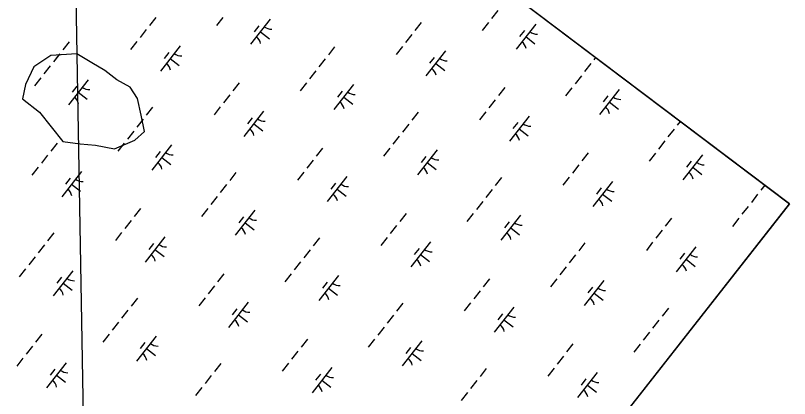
# Model space of a CAD drawing. Extents: x 3896831 to 3918110, y 171006 to 193349.
# Drawn here: x 3914830 to 3916045, y 184304 to 184906 of the extents above; entities that cross this region are included whole.
import ezdxf

# ---------------------------------------------------------------- set-up
doc = ezdxf.new("R2010")
doc.units = 0
for name, color, linetype in [('V-GRID-FRAM', 7, 'Continuous'), ('V-GRID-MAJR', 7, 'Continuous'), ('V-TOPO-SHOR', 7, 'Continuous'), ('V-WETL-SWMP', 7, 'Continuous')]:
    doc.layers.add(name, color=color, linetype=linetype)

msp = doc.modelspace()

# ---------------------------------------------------------------- linework, layer by layer
at = {"layer": 'V-GRID-FRAM'}
msp.add_lwpolyline([(3916044.9, 184610), (3906752.8, 172754.1), (3900055.1, 177809.8), (3909313.3, 189695.8), (3916044.9, 184610)], dxfattribs=at)
at = {"layer": 'V-GRID-MAJR'}
msp.add_line((3914968.4, 182456.7), (3914902.7, 186252.3), dxfattribs=at)
at = {"layer": 'V-TOPO-SHOR'}
msp.add_lwpolyline([(3914985.7, 184696.5), (3915017.8, 184710), (3915033, 184723.9), (3915027.4, 184749.7), (3915021.9, 184775.5), (3915010.1, 184793.3), (3914989.4, 184805.2), (3914970.8, 184819.8), (3914950.1, 184831.8), (3914926.7, 184845.8), (3914886.1, 184843.3), (3914859.3, 184825.6), (3914845.9, 184797.5), (3914841.3, 184775.3), (3914867.9, 184754.4), (3914904.8, 184708.3), (3914931.8, 184704.4), (3914956.1, 184702.5)], close=True, dxfattribs=at)
at = {"layer": 'V-WETL-SWMP'}
for p, q in [((3916044.9, 184610), (3915043.3, 185366.8)), ((3915587.4, 184914.1), (3915577.5, 184901.5)), ((3915050.5, 184903), (3915040.6, 184890.4)), ((3915155.9, 184902.9), (3915146, 184890.3)), ((3915230, 184900.1), (3915199.2, 184860.8)), ((3915212.3, 184890), (3915204.9, 184880.5)), ((3915467.1, 184895.3), (3915457.2, 184882.7)), ((3915572.6, 184895.2), (3915562.7, 184882.6)), ((3915646.7, 184892.4), (3915615.8, 184853.1)), ((3915035.6, 184884.1), (3915025.8, 184871.5)), ((3915214.6, 184880.5), (3915228.8, 184869.4)), ((3915628.9, 184882.3), (3915621.5, 184872.8)), ((3915020.8, 184865.2), (3915011, 184852.6)), ((3915452.3, 184876.4), (3915442.4, 184863.8)), ((3915631.3, 184872.8), (3915645.4, 184861.7)), ((3914914.6, 184864.6), (3914904.7, 184852)), ((3915088.7, 184858.2), (3915057.8, 184818.8)), ((3915331.2, 184856.9), (3915321.4, 184844.3)), ((3915437.5, 184857.5), (3915427.6, 184844.9)), ((3914899.8, 184845.8), (3914889.9, 184833.2)), ((3914898.5, 184844), (3914889.9, 184833.2)), ((3915070.9, 184848), (3915063.5, 184838.6)), ((3915505.3, 184850.5), (3915474.5, 184811.1)), ((3915073.2, 184838.5), (3915087.4, 184827.4)), ((3915316.4, 184838.1), (3915306.6, 184825.5)), ((3915487.5, 184840.3), (3915480.1, 184830.9)), ((3915489.9, 184830.8), (3915504, 184819.7)), ((3915733.1, 184830.4), (3915723.2, 184817.8)), ((3915740.6, 184840), (3915738, 184836.6)), ((3914885, 184826.9), (3914875.1, 184814.3)), ((3914885, 184826.9), (3914875.1, 184814.3)), ((3915301.6, 184819.2), (3915291.8, 184806.6)), ((3914870.2, 184808), (3914860.3, 184795.4)), ((3914870.2, 184808), (3914860.3, 184795.4)), ((3914944.3, 184805.2), (3914913.5, 184765.9)), ((3914944.3, 184805.2), (3914913.5, 184765.9)), ((3915718.3, 184811.5), (3915708.4, 184798.9)), ((3914926.5, 184795), (3914919.1, 184785.6)), ((3914926.5, 184795), (3914919.1, 184785.6)), ((3915181.4, 184800.4), (3915171.5, 184787.8)), ((3915286.8, 184800.3), (3915277, 184787.7)), ((3915361, 184797.5), (3915330.1, 184758.2)), ((3915598, 184792.7), (3915588.1, 184780.1)), ((3915703.5, 184792.6), (3915693.6, 184780)), ((3914928.9, 184785.6), (3914943.1, 184774.5)), ((3914928.9, 184785.6), (3914943.1, 184774.5)), ((3915166.6, 184781.5), (3915156.7, 184768.9)), ((3915343.2, 184787.3), (3915335.8, 184777.9)), ((3915777.6, 184789.8), (3915746.8, 184750.5)), ((3915345.5, 184777.9), (3915359.7, 184766.8)), ((3915583.2, 184773.8), (3915573.3, 184761.2)), ((3915759.8, 184779.6), (3915752.4, 184770.2)), ((3915762.2, 184770.2), (3915776.4, 184759.1)), ((3915045.5, 184762), (3915035.7, 184749.4)), ((3915151.8, 184762.6), (3915141.9, 184750)), ((3915219.6, 184755.6), (3915188.7, 184716.2)), ((3915201.8, 184745.4), (3915194.4, 184735.9)), ((3915462.2, 184754.3), (3915452.3, 184741.7)), ((3915568.4, 184754.9), (3915558.5, 184742.3)), ((3915636.2, 184747.9), (3915605.4, 184708.5)), ((3915030.7, 184743.1), (3915020.8, 184730.6)), ((3915029.2, 184741.2), (3915020.8, 184730.6)), ((3915204.2, 184735.9), (3915218.3, 184724.8)), ((3915447.4, 184735.4), (3915437.5, 184722.9)), ((3915618.4, 184737.7), (3915611, 184728.3)), ((3915873.4, 184739.7), (3915868.9, 184734)), ((3915015.9, 184724.3), (3915006, 184711.7)), ((3915015.9, 184724.3), (3915006, 184711.7)), ((3915620.8, 184728.2), (3915635, 184717.1)), ((3915864, 184727.7), (3915854.1, 184715.2)), ((3915432.6, 184716.6), (3915422.7, 184704)), ((3915849.2, 184708.9), (3915839.3, 184696.3)), ((3914895.6, 184705.5), (3914885.8, 184692.9)), ((3915001.1, 184705.4), (3914991.2, 184692.8)), ((3915001.1, 184705.4), (3914998.3, 184701.8)), ((3915075.2, 184702.6), (3915044.4, 184663.3)), ((3915312.3, 184697.8), (3915302.4, 184685.2)), ((3915417.8, 184697.7), (3915407.9, 184685.1)), ((3914880.8, 184686.6), (3914871, 184674)), ((3915057.4, 184692.4), (3915050, 184683)), ((3915059.8, 184683), (3915074, 184671.8)), ((3915491.9, 184694.9), (3915461, 184655.6)), ((3915474.1, 184684.7), (3915466.7, 184675.3)), ((3915728.9, 184690.1), (3915719.1, 184677.5)), ((3915834.4, 184690), (3915824.5, 184677.4)), ((3915908.5, 184687.2), (3915877.7, 184647.9)), ((3915297.5, 184678.9), (3915287.6, 184666.3)), ((3915476.5, 184675.3), (3915490.6, 184664.1)), ((3915714.1, 184671.2), (3915704.3, 184658.6)), ((3915890.7, 184677), (3915883.3, 184667.6)), ((3914866, 184667.7), (3914856.2, 184655.1)), ((3914933.9, 184660.7), (3914903, 184621.3)), ((3915176.4, 184659.4), (3915166.6, 184646.8)), ((3915282.7, 184660), (3915272.8, 184647.4)), ((3915893.1, 184667.6), (3915907.3, 184656.4)), ((3914916.1, 184650.5), (3914908.7, 184641)), ((3915350.5, 184653), (3915319.7, 184613.6)), ((3915593.1, 184651.7), (3915583.2, 184639.1)), ((3915699.3, 184652.3), (3915689.5, 184639.7)), ((3914918.4, 184641), (3914932.6, 184629.9)), ((3915161.6, 184640.5), (3915151.8, 184627.9)), ((3915332.7, 184642.8), (3915325.3, 184633.3)), ((3915767.1, 184645.3), (3915736.3, 184605.9)), ((3915749.3, 184635.1), (3915741.9, 184625.6)), ((3916006.1, 184639.4), (3915999.9, 184631.4)), ((3915335.1, 184633.3), (3915349.2, 184622.2)), ((3915578.3, 184632.8), (3915568.4, 184620.2)), ((3915751.7, 184625.6), (3915765.9, 184614.5)), ((3915994.9, 184625.1), (3915985.1, 184612.5)), ((3910067.8, 176983.8), (3916044.9, 184610)), ((3915146.8, 184621.6), (3915137, 184609.1)), ((3915563.5, 184613.9), (3915553.6, 184601.4)), ((3915026.6, 184602.9), (3915016.7, 184590.3)), ((3915132, 184602.8), (3915122.2, 184590.2)), ((3915206.2, 184600), (3915175.3, 184560.7)), ((3915980.1, 184606.2), (3915970.2, 184593.7)), ((3915188.4, 184589.8), (3915181, 184580.4)), ((3915443.2, 184595.2), (3915433.3, 184582.6)), ((3915548.7, 184595.1), (3915538.8, 184582.5)), ((3915622.8, 184592.3), (3915592, 184553)), ((3915859.8, 184587.5), (3915850, 184574.9)), ((3915965.3, 184587.4), (3915955.4, 184574.8)), ((3915011.8, 184584), (3915001.9, 184571.4)), ((3915190.7, 184580.3), (3915204.9, 184569.2)), ((3915428.4, 184576.3), (3915418.5, 184563.7)), ((3915605, 184582.1), (3915597.6, 184572.7)), ((3914890.7, 184564.5), (3914880.8, 184551.9)), ((3914997, 184565.1), (3914987.1, 184552.5)), ((3915607.4, 184572.6), (3915621.5, 184561.5)), ((3915845, 184568.6), (3915835.2, 184556)), ((3915064.8, 184558.1), (3915033.9, 184518.7)), ((3915307.4, 184556.8), (3915297.5, 184544.2)), ((3915413.6, 184557.4), (3915403.7, 184544.8)), ((3915481.4, 184550.4), (3915450.6, 184511)), ((3915830.2, 184549.7), (3915820.4, 184537.1)), ((3914875.9, 184545.6), (3914866, 184533)), ((3915047, 184547.9), (3915039.6, 184538.4)), ((3915049.3, 184538.4), (3915063.5, 184527.3)), ((3915292.6, 184537.9), (3915282.7, 184525.3)), ((3915463.6, 184540.2), (3915456.2, 184530.7)), ((3915724, 184549.1), (3915714.1, 184536.5)), ((3915898.1, 184542.7), (3915867.2, 184503.3)), ((3914861.1, 184526.7), (3914851.2, 184514.1)), ((3915466, 184530.7), (3915480.2, 184519.6)), ((3915709.2, 184530.2), (3915699.3, 184517.6)), ((3915880.3, 184532.5), (3915872.9, 184523)), ((3915277.7, 184519), (3915267.9, 184506.4)), ((3915882.6, 184523), (3915896.8, 184511.9)), ((3914846.3, 184507.8), (3914836.4, 184495.3)), ((3914920.4, 184505.1), (3914889.6, 184465.8)), ((3915694.4, 184511.3), (3915684.5, 184498.7)), ((3914902.6, 184494.9), (3914895.2, 184485.5)), ((3915157.5, 184500.3), (3915147.6, 184487.7)), ((3915262.9, 184500.1), (3915253.1, 184487.6)), ((3915337.1, 184497.4), (3915306.2, 184458.1)), ((3915574.1, 184492.6), (3915564.3, 184480)), ((3915679.6, 184492.4), (3915669.7, 184479.9)), ((3915753.7, 184489.7), (3915722.9, 184450.4)), ((3914905, 184485.4), (3914919.2, 184474.3)), ((3915142.7, 184481.4), (3915132.8, 184468.8)), ((3915319.3, 184487.2), (3915311.9, 184477.8)), ((3915321.7, 184477.7), (3915335.8, 184466.6)), ((3915735.9, 184479.5), (3915728.5, 184470.1)), ((3915559.3, 184473.7), (3915549.4, 184461.1)), ((3915738.3, 184470), (3915752.5, 184458.9)), ((3915021.6, 184461.9), (3915011.8, 184449.3)), ((3915127.9, 184462.5), (3915118, 184449.9)), ((3915195.7, 184455.5), (3915164.8, 184416.1)), ((3915438.3, 184454.2), (3915428.4, 184441.6)), ((3915544.5, 184454.8), (3915534.6, 184442.2)), ((3915006.8, 184443), (3914997, 184430.4)), ((3915177.9, 184445.3), (3915170.5, 184435.8)), ((3915612.3, 184447.8), (3915581.5, 184408.4)), ((3915854.9, 184446.5), (3915845.1, 184433.9)), ((3915180.3, 184435.8), (3915194.4, 184424.7)), ((3915423.5, 184435.3), (3915413.6, 184422.7)), ((3915594.5, 184437.6), (3915587.1, 184428.1)), ((3915596.9, 184428.1), (3915611.1, 184417)), ((3914992, 184424.1), (3914982.2, 184411.5)), ((3915408.7, 184416.4), (3915398.8, 184403.8)), ((3915840.1, 184427.6), (3915830.2, 184415)), ((3914871.8, 184405.4), (3914861.9, 184392.8)), ((3914977.2, 184405.2), (3914967.4, 184392.6)), ((3915825.3, 184408.7), (3915815.4, 184396.1)), ((3915051.4, 184402.5), (3915020.5, 184363.2)), ((3915033.6, 184392.3), (3915026.2, 184382.9)), ((3915288.4, 184397.7), (3915278.5, 184385.1)), ((3915393.9, 184397.5), (3915384, 184384.9)), ((3915468, 184394.8), (3915437.2, 184355.5)), ((3914857, 184386.5), (3914847.1, 184373.9)), ((3915035.9, 184382.8), (3915050.1, 184371.7)), ((3915450.2, 184384.6), (3915442.8, 184375.2)), ((3915705, 184390), (3915695.2, 184377.4)), ((3915810.5, 184389.8), (3915800.6, 184377.2)), ((3914842.1, 184367.6), (3914832.3, 184355)), ((3915273.6, 184378.8), (3915263.7, 184366.2)), ((3915452.6, 184375.1), (3915466.7, 184364)), ((3915690.2, 184371.1), (3915680.4, 184358.5)), ((3914910, 184360.6), (3914879.1, 184321.2)), ((3915152.6, 184359.3), (3915142.7, 184346.7)), ((3915258.8, 184359.9), (3915248.9, 184347.3)), ((3914892.2, 184350.4), (3914884.8, 184340.9)), ((3915326.6, 184352.9), (3915295.8, 184313.5)), ((3915569.2, 184351.6), (3915559.3, 184339)), ((3915675.4, 184352.2), (3915665.6, 184339.6)), ((3915743.2, 184345.2), (3915712.4, 184305.8)), ((3914894.5, 184340.9), (3914908.7, 184329.8)), ((3915137.7, 184340.4), (3915127.9, 184327.8)), ((3915308.8, 184342.7), (3915301.4, 184333.2)), ((3915311.2, 184333.2), (3915325.4, 184322.1)), ((3915554.4, 184332.7), (3915544.5, 184320.1)), ((3915725.5, 184335), (3915718.1, 184325.5)), ((3915122.9, 184321.5), (3915113.1, 184308.9)), ((3915727.8, 184325.5), (3915742, 184314.4)), ((3915539.6, 184313.8), (3915529.7, 184301.2))]:
    msp.add_line(p, q, dxfattribs=at)
msp.add_lwpolyline([(3914985.7, 184696.5), (3915017.8, 184710), (3915033, 184723.9), (3915027.4, 184749.7), (3915021.9, 184775.5), (3915010.1, 184793.3), (3914989.4, 184805.2), (3914970.8, 184819.8), (3914950.1, 184831.8), (3914926.7, 184845.8), (3914886.1, 184843.3), (3914859.3, 184825.6), (3914845.9, 184797.5), (3914841.3, 184775.3), (3914867.9, 184754.4), (3914904.8, 184708.3), (3914931.8, 184704.4), (3914956.1, 184702.5)], close=True, dxfattribs=at)
for centre, start, end in [((3915231.9, 184902.1), 231.1403, 272.6839), ((3915648.5, 184894.4), 231.1403, 272.6839), ((3915197.8, 184858.6), 11.1403, 52.6839), ((3915614.4, 184850.9), 11.1403, 52.6839), ((3915090.5, 184860.1), 231.1403, 272.6839), ((3915056.4, 184816.6), 11.1403, 52.6839), ((3915507.1, 184852.4), 231.1403, 272.6839), ((3915473, 184808.9), 11.1403, 52.6839), ((3914946.1, 184807.2), 231.1403, 272.6839), ((3914946.1, 184807.2), 231.1403, 272.6839), ((3915362.8, 184799.5), 231.1403, 272.6839), ((3914912, 184763.7), 11.1403, 52.6839), ((3914912, 184763.7), 11.1403, 52.6839), ((3915328.7, 184756), 11.1403, 52.6839), ((3915779.4, 184791.8), 231.1403, 272.6839), ((3915745.3, 184748.3), 11.1403, 52.6839), ((3915221.4, 184757.5), 231.1403, 272.6839), ((3915638, 184749.8), 231.1403, 272.6839), ((3915187.3, 184714), 11.1403, 52.6839), ((3915603.9, 184706.3), 11.1403, 52.6839), ((3915077, 184704.5), 231.1403, 272.6839), ((3915493.7, 184696.8), 231.1403, 272.6839), ((3915043, 184661.1), 11.1403, 52.6839), ((3915910.3, 184689.1), 231.1403, 272.6839), ((3915459.6, 184653.4), 11.1403, 52.6839), ((3915876.3, 184645.7), 11.1403, 52.6839), ((3914935.7, 184662.6), 231.1403, 272.6839), ((3915352.3, 184654.9), 231.1403, 272.6839), ((3914901.6, 184619.1), 11.1403, 52.6839), ((3915318.2, 184611.4), 11.1403, 52.6839), ((3915768.9, 184647.2), 231.1403, 272.6839), ((3915734.9, 184603.7), 11.1403, 52.6839), ((3915208, 184601.9), 231.1403, 272.6839), ((3915624.6, 184594.2), 231.1403, 272.6839), ((3915173.9, 184558.5), 11.1403, 52.6839), ((3915590.5, 184550.8), 11.1403, 52.6839), ((3915066.6, 184560), 231.1403, 272.6839), ((3915483.2, 184552.3), 231.1403, 272.6839), ((3915032.5, 184516.5), 11.1403, 52.6839), ((3915899.9, 184544.6), 231.1403, 272.6839), ((3915449.1, 184508.8), 11.1403, 52.6839), ((3915865.8, 184501.1), 11.1403, 52.6839), ((3914922.2, 184507), 231.1403, 272.6839), ((3914888.2, 184463.5), 11.1403, 52.6839), ((3915338.9, 184499.3), 231.1403, 272.6839), ((3915755.5, 184491.6), 231.1403, 272.6839), ((3915304.8, 184455.8), 11.1403, 52.6839), ((3915721.4, 184448.1), 11.1403, 52.6839), ((3915197.5, 184457.4), 231.1403, 272.6839), ((3915163.4, 184413.9), 11.1403, 52.6839), ((3915614.1, 184449.7), 231.1403, 272.6839), ((3915580.1, 184406.2), 11.1403, 52.6839), ((3915053.2, 184404.4), 231.1403, 272.6839), ((3915469.8, 184396.7), 231.1403, 272.6839), ((3915019.1, 184360.9), 11.1403, 52.6839), ((3915435.7, 184353.2), 11.1403, 52.6839), ((3914911.8, 184362.5), 231.1403, 272.6839), ((3914877.7, 184319), 11.1403, 52.6839), ((3915328.4, 184354.8), 231.1403, 272.6839), ((3915745.1, 184347.1), 231.1403, 272.6839), ((3915294.3, 184311.3), 11.1403, 52.6839), ((3915711, 184303.6), 11.1403, 52.6839)]:
    msp.add_arc(centre, 17.6, start, end, dxfattribs=at)

doc.saveas('drawing.dxf')
